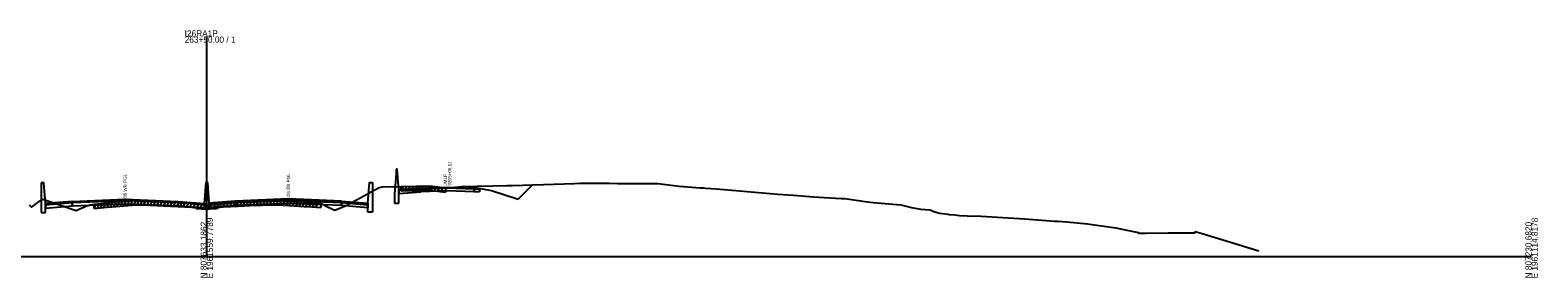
# Model space of a CAD drawing. Extents: x 1017 to 19997, y -1947 to 50737.
# Drawn here: x 10520 to 11203, y 13490 to 13602 of the extents above; entities that cross this region are included whole.
import ezdxf

# ---------------------------------------------------------------- set-up
doc = ezdxf.new("R2010")
doc.units = 0
for name, color, linetype in [('RD_GPK_XS_Cell', 7, 'Continuous'), ('RD_XS_Base', 7, 'Continuous'), ('RD_XS_ExGround', 7, 'Continuous'), ('RD_XS_ExPaveRet', 7, 'Continuous'), ('RD_XS_Greenside', 7, 'Continuous'), ('RD_XS_MedBWall', 7, 'Continuous'), ('RD_XS_Pave', 7, 'Continuous'), ('RD_XS_PaveOvlay', 7, 'Continuous'), ('RD_XS_TieSlope', 7, 'Continuous'), ('RD_XS_TX_Notes', 7, 'Continuous')]:
    doc.layers.add(name, color=color, linetype=linetype)

msp = doc.modelspace()

# ---------------------------------------------------------------- linework, layer by layer
at = {"layer": 'RD_GPK_XS_Cell'}
for p, q in [((10600, 13500), (10600, 13599.36)), ((10000, 13500), (10600, 13500)), ((10600, 13500), (11200, 13500))]:
    msp.add_line(p, q, dxfattribs=at)
at = {"layer": 'RD_XS_Base'}
for points in [[(10697, 13530.54), (10687, 13529.74)], [(10687, 13529.74), (10687, 13528.4)], [(10687, 13528.4), (10697, 13529.2)], [(10697, 13530.54), (10709, 13531.02), (10721, 13530.54)], [(10697, 13529.2), (10697, 13530.54)], [(10721, 13529.22), (10709, 13529.68), (10697, 13529.2)], [(10721, 13530.54), (10721, 13529.22)], [(10721, 13530.54), (10723, 13530.46), (10723.5, 13530.44)], [(10723.5, 13529.1), (10721, 13529.22)], [(10723.5, 13530.44), (10723.5, 13529.1)], [(10539, 13524.14), (10527, 13523.18)], [(10527, 13523.18), (10527, 13521.84)], [(10527, 13521.84), (10539, 13522.8)], [(10539, 13522.8), (10539, 13524.14)], [(10539.05, 13522.81), (10539, 13522.8)], [(10539.05, 13524.15), (10539.05, 13522.81)], [(10539.05, 13522.81), (10563, 13523.78), (10587, 13522.81)], [(10587, 13522.81), (10587, 13524.15)], [(10599, 13523.21), (10587, 13524.15)], [(10587, 13522.81), (10599, 13521.87)], [(10599, 13521.87), (10599, 13523.21)], [(10601, 13522.01), (10601, 13523.35)], [(10613, 13522.95), (10601, 13522.01)], [(10613, 13522.95), (10613, 13524.29)], [(10660.95, 13522.95), (10637, 13523.92), (10613, 13522.95)], [(10660.95, 13522.95), (10660.95, 13524.29)], [(10661, 13522.95), (10660.95, 13522.95)], [(10661, 13524.29), (10661, 13522.95)], [(10661, 13524.28), (10673, 13523.32)], [(10661, 13522.94), (10661, 13524.28)], [(10673, 13521.98), (10661, 13522.94)], [(10673, 13523.32), (10673, 13521.98)]]:
    msp.add_lwpolyline(points, dxfattribs=at)
at = {"layer": 'RD_XS_ExGround'}
msp.add_lwpolyline([(10519.59, 13523.33), (10520.68, 13522.28), (10524.55, 13525.09), (10525.79, 13525.79), (10527.6, 13525.27), (10540.81, 13520.73), (10541.51, 13521.07), (10545.66, 13522.9), (10547.24, 13523.26), (10548.23, 13523.48), (10548.94, 13523.63), (10554.82, 13524.22), (10557.03, 13524.45), (10566.05, 13525.15), (10568.63, 13525.34), (10571.28, 13525.24), (10580.36, 13524.89), (10590.01, 13524.44), (10592.49, 13524.33), (10593.07, 13524.25), (10595.13, 13523.98), (10595.23, 13523.61), (10597.48, 13523.48), (10598.46, 13523.43), (10599.45, 13523.44), (10600, 13523.45), (10601.26, 13523.46), (10603.2, 13523.59), (10604.38, 13523.67), (10605.02, 13523.78), (10605.2, 13524.05), (10606.01, 13524.17), (10607.36, 13524.34), (10614.15, 13524.7), (10619.52, 13525), (10624.73, 13525.11), (10631.53, 13525.25), (10637.27, 13524.95), (10644.13, 13524.6), (10647.79, 13524.32), (10651.6, 13524.01), (10654.43, 13522.6), (10658.06, 13520.92), (10663.05, 13523.01), (10676.37, 13530.15), (10678.08, 13531.15), (10679.64, 13531.43), (10688.06, 13531.54), (10694.91, 13531.79), (10698.07, 13531.82), (10702.21, 13531.71), (10708.15, 13530.94), (10712.49, 13531.32), (10715.38, 13531.57), (10729.5, 13531.84), (10735.84, 13532.01), (10738.44, 13532.06), (10766.59, 13532.98), (10768.89, 13533.06), (10769.35, 13533.02), (10776.33, 13533.06), (10779.29, 13533.04), (10782.29, 13533.12), (10786.04, 13532.97), (10804.3, 13532.86), (10813.91, 13531.65), (10823.5, 13531.01), (10824.97, 13530.91), (10826.04, 13530.83), (10830.84, 13530.54), (10858.61, 13528.17), (10865.73, 13527.66), (10874.77, 13526.94), (10887.3, 13526.15), (10888.95, 13526.1), (10899.2, 13524.69), (10901.75, 13524.32), (10914.35, 13523.26), (10919.17, 13522.07), (10923.22, 13521.37), (10927.65, 13520.97), (10929.24, 13520.2), (10931.88, 13519.51), (10933.16, 13519.32), (10935.73, 13519.06), (10936.22, 13518.89), (10938.85, 13518.79), (10940.97, 13518.47), (10944.32, 13518.34), (10950.71, 13518.09), (10970.5, 13516.95), (10983.86, 13515.97), (10985.38, 13515.88), (10989.54, 13515.64), (10998.81, 13514.68), (11011.77, 13512.85), (11016.68, 13511.89), (11019.73, 13511.17), (11021.9, 13510.72), (11021.95, 13510.45), (11025.39, 13510.5), (11035.37, 13510.61), (11046.43, 13510.68), (11047.54, 13510.67), (11047.64, 13511.27), (11050.87, 13510.28), (11058.17, 13508.11), (11076.45, 13502.52)], dxfattribs=at)
at = {"layer": 'RD_XS_ExPaveRet'}
for p, q in [((10688.06, 13529.54), (10689.08, 13531.58)), ((10688.06, 13529.54), (10688.06, 13531.54)), ((10688.06, 13529.54), (10694.91, 13529.79)), ((10689.56, 13529.59), (10690.58, 13531.63)), ((10691.06, 13529.65), (10692.08, 13531.69)), ((10692.56, 13529.7), (10693.58, 13531.74)), ((10694.06, 13529.76), (10695.07, 13531.79)), ((10694.91, 13529.79), (10698.07, 13529.82)), ((10695.56, 13529.8), (10696.56, 13531.81)), ((10697.06, 13529.81), (10698.06, 13531.82)), ((10698.07, 13529.82), (10702.21, 13529.71)), ((10698.56, 13529.81), (10699.54, 13531.78)), ((10700.06, 13529.77), (10701.04, 13531.74)), ((10701.56, 13529.73), (10702.53, 13531.67)), ((10702.21, 13529.71), (10708.15, 13528.94)), ((10703.06, 13529.6), (10704, 13531.48)), ((10704.56, 13529.4), (10705.5, 13531.28)), ((10706.06, 13529.21), (10707, 13531.09)), ((10708.15, 13530.94), (10708.15, 13528.94)), ((10548.94, 13521.63), (10549.99, 13523.74)), ((10548.94, 13521.63), (10548.94, 13523.63)), ((10548.94, 13521.63), (10554.82, 13522.22)), ((10550.44, 13521.78), (10551.49, 13523.89)), ((10551.94, 13521.93), (10552.99, 13524.03)), ((10553.44, 13522.08), (10554.49, 13524.18)), ((10554.82, 13522.22), (10557.03, 13522.45)), ((10554.94, 13522.23), (10555.99, 13524.34)), ((10556.44, 13522.38), (10557.49, 13524.48)), ((10557.03, 13522.45), (10566.05, 13523.15)), ((10557.94, 13522.52), (10558.98, 13524.6)), ((10559.44, 13522.63), (10560.48, 13524.71)), ((10560.94, 13522.75), (10561.98, 13524.83)), ((10562.44, 13522.87), (10563.48, 13524.95)), ((10563.94, 13522.98), (10564.98, 13525.07)), ((10565.44, 13523.1), (10566.48, 13525.18)), ((10566.05, 13523.15), (10568.63, 13523.34)), ((10566.94, 13523.21), (10567.98, 13525.29)), ((10568.44, 13523.32), (10569.43, 13525.31)), ((10568.63, 13523.34), (10571.28, 13523.24)), ((10569.94, 13523.29), (10570.92, 13525.25)), ((10571.28, 13523.24), (10580.36, 13522.89)), ((10571.44, 13523.23), (10572.42, 13525.2)), ((10572.94, 13523.18), (10573.92, 13525.14)), ((10574.44, 13523.12), (10575.42, 13525.08)), ((10575.94, 13523.06), (10576.92, 13525.02)), ((10577.44, 13523.01), (10578.42, 13524.97)), ((10578.94, 13522.95), (10579.92, 13524.91)), ((10580.36, 13522.89), (10590.01, 13522.44)), ((10580.44, 13522.89), (10581.42, 13524.84)), ((10581.94, 13522.82), (10582.92, 13524.77)), ((10583.44, 13522.75), (10584.42, 13524.7)), ((10584.94, 13522.68), (10585.92, 13524.63)), ((10586.44, 13522.61), (10587.42, 13524.56)), ((10587.94, 13522.54), (10588.92, 13524.49)), ((10589.44, 13522.47), (10590.42, 13524.42)), ((10590.01, 13522.44), (10592.49, 13522.33)), ((10590.94, 13522.4), (10591.92, 13524.35)), ((10592.44, 13522.33), (10593.38, 13524.21)), ((10592.49, 13522.33), (10593.07, 13522.25)), ((10593.07, 13522.25), (10595.13, 13521.98)), ((10593.94, 13522.13), (10594.88, 13524.01)), ((10595.13, 13521.98), (10595.23, 13521.61)), ((10595.23, 13521.61), (10597.48, 13521.48)), ((10595.44, 13521.6), (10596.41, 13523.54)), ((10596.94, 13521.51), (10597.91, 13523.46)), ((10597.48, 13521.48), (10598.46, 13521.43)), ((10598.44, 13521.43), (10599.44, 13523.44)), ((10598.46, 13521.43), (10599.45, 13521.44)), ((10599.45, 13521.44), (10600, 13521.45)), ((10599.94, 13521.45), (10600.94, 13523.46)), ((10600, 13521.45), (10601.26, 13521.46)), ((10601.26, 13521.46), (10603.2, 13521.59)), ((10601.44, 13521.47), (10602.47, 13523.54)), ((10602.94, 13521.57), (10603.98, 13523.64)), ((10603.2, 13521.59), (10604.38, 13521.67)), ((10604.38, 13521.67), (10605.02, 13521.78)), ((10604.44, 13521.68), (10605.66, 13524.12)), ((10605.02, 13521.78), (10605.2, 13522.05)), ((10605.2, 13522.05), (10606.01, 13522.17)), ((10605.94, 13522.16), (10607, 13524.29)), ((10606.01, 13522.17), (10607.36, 13522.34)), ((10607.36, 13522.34), (10614.15, 13522.7)), ((10607.44, 13522.34), (10608.47, 13524.4)), ((10608.94, 13522.42), (10609.97, 13524.48)), ((10610.44, 13522.5), (10611.47, 13524.56)), ((10611.94, 13522.58), (10612.97, 13524.64)), ((10613.44, 13522.66), (10614.47, 13524.72)), ((10614.15, 13522.7), (10619.52, 13523)), ((10614.94, 13522.74), (10615.97, 13524.8)), ((10616.44, 13522.83), (10617.47, 13524.88)), ((10617.94, 13522.91), (10618.97, 13524.97)), ((10619.44, 13522.99), (10620.45, 13525.02)), ((10619.52, 13523), (10624.73, 13523.11)), ((10620.94, 13523.03), (10621.95, 13525.05)), ((10622.44, 13523.06), (10623.45, 13525.08)), ((10623.94, 13523.09), (10624.95, 13525.11)), ((10624.73, 13523.11), (10631.53, 13523.25)), ((10625.44, 13523.12), (10626.45, 13525.14)), ((10626.94, 13523.15), (10627.95, 13525.18)), ((10628.44, 13523.19), (10629.45, 13525.21)), ((10629.94, 13523.22), (10630.95, 13525.24)), ((10631.44, 13523.25), (10632.42, 13525.21)), ((10631.53, 13523.25), (10637.27, 13522.95)), ((10632.94, 13523.18), (10633.91, 13525.13)), ((10634.44, 13523.1), (10635.41, 13525.05)), ((10635.94, 13523.02), (10636.91, 13524.97)), ((10637.27, 13522.95), (10644.13, 13522.6)), ((10637.44, 13522.94), (10638.41, 13524.89)), ((10638.94, 13522.87), (10639.91, 13524.82)), ((10640.44, 13522.79), (10641.41, 13524.74)), ((10641.94, 13522.71), (10642.91, 13524.66)), ((10643.44, 13522.64), (10644.41, 13524.58)), ((10644.13, 13522.6), (10647.79, 13522.32)), ((10644.94, 13522.54), (10645.9, 13524.47)), ((10646.44, 13522.43), (10647.4, 13524.35)), ((10647.79, 13522.32), (10651.6, 13522.01)), ((10647.94, 13522.31), (10648.9, 13524.23)), ((10649.44, 13522.19), (10650.4, 13524.11)), ((10651.6, 13524.01), (10651.6, 13522.01))]:
    msp.add_line(p, q, dxfattribs=at)
at = {"layer": 'RD_XS_Greenside'}
for points in [[(10723, 13530.77), (10729, 13529.81)], [(10729, 13529.81), (10741, 13525.81)]]:
    msp.add_lwpolyline(points, dxfattribs=at)
at = {"layer": 'RD_XS_MedBWall'}
for points in [[(10685.75, 13537.39), (10685, 13528.05)], [(10687, 13530.05), (10686.25, 13539.39), (10685.75, 13539.39)], [(10685.75, 13539.39), (10685.75, 13537.39)], [(10527, 13523.86), (10526.25, 13533.2), (10525, 13533.2)], [(10525, 13533.2), (10525, 13519.86)], [(10599, 13523.86), (10599.75, 13533.34), (10600.25, 13533.34), (10601, 13524)], [(10673, 13524), (10673.75, 13533.34), (10675, 13533.34)], [(10675, 13533.34), (10675, 13520)], [(10685, 13528.05), (10685, 13524.05)], [(10687, 13524.05), (10687, 13530.05)], [(10527, 13519.86), (10527, 13523.86)], [(10599, 13521.86), (10599, 13523.86)], [(10601, 13521.86), (10599, 13521.86)], [(10601, 13524), (10601, 13521.86)], [(10673, 13520), (10673, 13524)], [(10685, 13524.05), (10687, 13524.05)], [(10525, 13519.86), (10527, 13519.86)], [(10675, 13520), (10673, 13520)]]:
    msp.add_lwpolyline(points, dxfattribs=at)
at = {"layer": 'RD_XS_Pave'}
for points in [[(10539, 13524.48), (10527, 13523.52)], [(10527, 13523.52), (10527, 13523.18)], [(10539, 13524.14), (10539, 13524.48)], [(10539.05, 13524.15), (10539, 13524.14)], [(10539.05, 13524.49), (10563, 13525.45), (10587, 13524.49)], [(10587, 13524.15), (10563, 13525.12), (10539.05, 13524.15)], [(10539.05, 13524.15), (10539.05, 13524.49)], [(10587, 13524.49), (10587, 13524.15)], [(10587, 13524.49), (10599, 13523.55)], [(10599, 13523.55), (10599, 13523.21)], [(10613, 13524.63), (10601, 13523.69)], [(10601, 13523.35), (10613, 13524.29)], [(10601, 13523.69), (10601, 13523.35)], [(10660.95, 13524.63), (10637, 13525.59), (10613, 13524.63)], [(10613, 13524.29), (10637, 13525.26), (10660.95, 13524.29)], [(10613, 13524.63), (10613, 13524.29)], [(10660.95, 13524.29), (10660.95, 13524.63)], [(10660.95, 13524.63), (10661, 13524.63)], [(10661, 13524.29), (10660.95, 13524.29)], [(10661, 13524.63), (10661, 13524.29)], [(10661, 13524.28), (10661, 13524.62)], [(10673, 13523.66), (10673, 13523.32)]]:
    msp.add_lwpolyline(points, dxfattribs=at)
at = {"layer": 'RD_XS_PaveOvlay'}
for points in [[(10697, 13530.85), (10687, 13530.05)], [(10687, 13529.74), (10697, 13530.54)], [(10687, 13530.05), (10687, 13529.74)], [(10697, 13530.85), (10709, 13531.33), (10721, 13530.85)], [(10721, 13530.54), (10709, 13531.02), (10697, 13530.54)], [(10697, 13530.54), (10697, 13530.85)], [(10721, 13530.85), (10721, 13530.54)], [(10721, 13530.85), (10723, 13530.77)], [(10723, 13530.46), (10721, 13530.54)], [(10723, 13530.77), (10723, 13530.46)], [(10539, 13524.82), (10527, 13523.86)], [(10527, 13523.86), (10527, 13523.52)], [(10539.05, 13524.83), (10539, 13524.82)], [(10539, 13524.82), (10539, 13524.48)], [(10539, 13524.48), (10539.05, 13524.49)], [(10539.05, 13524.83), (10563, 13525.78), (10587, 13524.82)], [(10539.05, 13524.49), (10539.05, 13524.83)], [(10587, 13524.82), (10587, 13524.49)], [(10587, 13524.82), (10599, 13523.86)], [(10599, 13523.86), (10599, 13523.55)], [(10613, 13524.96), (10601, 13524)], [(10601, 13524), (10601, 13523.69)], [(10660.95, 13524.96), (10637, 13525.92), (10613, 13524.96)], [(10613, 13524.96), (10613, 13524.63)], [(10660.95, 13524.63), (10660.95, 13524.96)], [(10660.95, 13524.96), (10661, 13524.96)], [(10661, 13524.96), (10661, 13524.63)], [(10661, 13524.96), (10673, 13524)], [(10661, 13524.62), (10661, 13524.96)], [(10673, 13523.66), (10661, 13524.62)], [(10673, 13524), (10673, 13523.66)]]:
    msp.add_lwpolyline(points, dxfattribs=at)
at = {"layer": 'RD_XS_TieSlope'}
msp.add_lwpolyline([(10741, 13525.81), (10747.83, 13532.64)], dxfattribs=at)

# ---------------------------------------------------------------- texts
at = {"layer": 'RD_GPK_XS_Cell'}
for s, p in [('I26RA1P', (10590, 13599.36)), ('263+50.00 / 1', (10590, 13596.56))]:
    msp.add_text(s, height=2.8, dxfattribs=at).set_placement(p)
for s, p in [('N 807633.1862', (10600, 13490)), ('E 1961559.7789', (10602.8, 13490)), ('N 807230.6820', (11200, 13490)), ('E 1961114.8178', (11202.8, 13490))]:
    msp.add_text(s, height=2.8, rotation=90, dxfattribs=at).set_placement(p)
at = {"layer": 'RD_XS_TX_Notes'}
for s, p in [(' 9265+06.11', (10710.73, 13531.39)), ('I26 WB PGL', (10563.75, 13525.78)), ('I26 EB PGL', (10637.75, 13526.66)), (' JMLP', (10708.77, 13531.39))]:
    msp.add_text(s, height=1.5, rotation=90, dxfattribs=at).set_placement(p)

doc.saveas('drawing.dxf')
